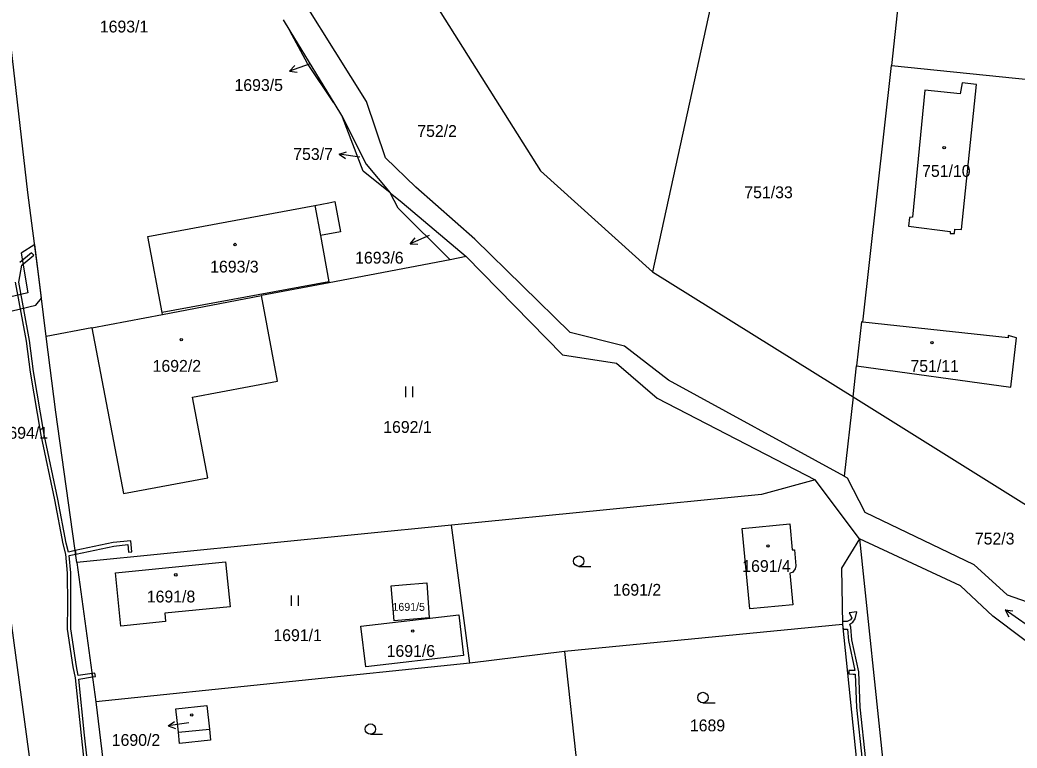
# Model space of a CAD drawing. Extents: x -756746 to -753363, y -1166406 to -1161727.
# Drawn here: x -755835.6 to -755692.5, y -1163571.5 to -1163467 of the extents above; entities that cross this region are included whole.
import ezdxf

# ---------------------------------------------------------------- set-up
doc = ezdxf.new("R2010")
doc.units = 0
for name, color, linetype in [('Hranice parcel', 7, 'Continuous'), ('Parcelní čísla', 7, 'Continuous'), ('Pop  PČ popisy', 7, 'Continuous'), ('Vnitřní kresba', 7, 'Continuous'), ('Věcná břemena k části', 7, 'Continuous'), ('Značky budov', 7, 'Continuous'), ('Značky kultur', 7, 'Continuous')]:
    doc.layers.add(name, color=color, linetype=linetype)

msp = doc.modelspace()

# ---------------------------------------------------------------- linework, layer by layer
at = {"layer": 'Hranice parcel'}
for p, q in [((-755806.27, -1163416.68), (-755760.9, -1163488.62)), ((-755735.82, -1163461.91), (-755744.8, -1163503.11)), ((-755709.56, -1163464.61), (-755710.54, -1163473.49)), ((-755797.81, -1163466.96), (-755796.84, -1163468.54)), ((-755796.84, -1163468.54), (-755790.54, -1163478.87)), ((-755714.64, -1163510.34), (-755710.54, -1163473.49)), ((-755790.54, -1163478.87), (-755789.29, -1163480.92)), ((-755760.9, -1163488.62), (-755744.8, -1163503.11)), ((-755773.87, -1163501.39), (-755791.22, -1163504.69)), ((-755771.57, -1163500.95), (-755773.87, -1163501.39)), ((-755744.8, -1163503.11), (-755716.05, -1163521.07)), ((-755791.22, -1163504.69), (-755800.92, -1163506.53)), ((-755815.15, -1163509.23), (-755800.92, -1163506.53)), ((-755825.26, -1163511.15), (-755815.15, -1163509.23)), ((-755825.26, -1163511.15), (-755831.81, -1163512.4)), ((-755716.05, -1163521.07), (-755715.55, -1163516.64)), ((-755716.05, -1163521.07), (-755717.33, -1163532.45)), ((-755716.05, -1163521.07), (-755666.68, -1163551.91)), ((-755715.14, -1163541.45), (-755721.49, -1163532.98)), ((-755773.68, -1163539.5), (-755827.41, -1163544.84)), ((-755771.03, -1163559.31), (-755773.68, -1163539.5)), ((-755715.14, -1163541.45), (-755706.8, -1163620.99)), ((-755827.41, -1163544.84), (-755824.68, -1163564.87)), ((-755717.54, -1163553.75), (-755757.45, -1163557.65)), ((-755717.54, -1163553.75), (-755715.56, -1163573.32)), ((-755757.45, -1163557.65), (-755771.03, -1163559.31)), ((-755757.45, -1163557.65), (-755755.29, -1163577.43)), ((-755771.03, -1163559.31), (-755824.68, -1163564.87)), ((-755824.68, -1163564.87), (-755822.3, -1163584.71))]:
    msp.add_line(p, q, dxfattribs=at)
for points in [[(-755831.81, -1163512.4), (-755832.93, -1163503.47), (-755834.43, -1163491.74), (-755838.13, -1163459.47), (-755833.29, -1163446.5), (-755827.37, -1163436.35), (-755821.15, -1163427.9)], [(-755785.87, -1163478.66), (-755799.12, -1163457.5), (-755810.95, -1163432.79)], [(-755790.54, -1163478.87), (-755794.32, -1163473.22), (-755796.84, -1163468.54)], [(-755710.54, -1163473.49), (-755659.03, -1163478.78), (-755665.28, -1163539.95), (-755666.17, -1163547.52), (-755666.68, -1163551.91)], [(-755702.12, -1163497.34), (-755702.11, -1163497.65), (-755701.5, -1163497.64), (-755701.42, -1163497.01), (-755700.47, -1163497.07), (-755698.32, -1163476.22), (-755700.39, -1163476.01), (-755700.68, -1163477.56), (-755705.77, -1163477.04), (-755707.53, -1163495.26), (-755707.94, -1163495.34), (-755708.08, -1163496.56), (-755702.12, -1163497.34)], [(-755770.32, -1163498.45), (-755778.76, -1163490.96), (-755783.12, -1163486.76), (-755785.87, -1163478.66)], [(-755789.29, -1163480.92), (-755785.92, -1163487.66), (-755782.45, -1163491.79)], [(-755782.45, -1163491.79), (-755786.32, -1163488.67), (-755789.29, -1163480.92)], [(-755782.45, -1163491.79), (-755780.73, -1163493.18), (-755771.57, -1163500.95)], [(-755773.87, -1163501.39), (-755781.31, -1163493.98), (-755782.45, -1163491.79)], [(-755815.15, -1163509.23), (-755815.2, -1163508.97), (-755817.21, -1163498.04), (-755793.27, -1163493.61), (-755791.26, -1163493.22), (-755790.38, -1163493.05), (-755789.6, -1163497.38), (-755792.48, -1163497.91), (-755791.25, -1163504.55), (-755791.22, -1163504.69)], [(-755748.82, -1163513.8), (-755756.62, -1163511.82), (-755770.32, -1163498.45)], [(-755771.57, -1163500.95), (-755757.74, -1163515.03), (-755749.97, -1163516.22)], [(-755843.23, -1163506.37), (-755832.48, -1163585.79), (-755828.16, -1163621.78), (-755825.47, -1163642.28), (-755821.41, -1163660.89), (-755803.31, -1163720.88), (-755791.86, -1163751.01)], [(-755825.26, -1163511.15), (-755820.72, -1163534.97), (-755808.63, -1163532.69), (-755810.83, -1163521.13), (-755798.61, -1163518.8), (-755800.92, -1163506.53)], [(-755714.64, -1163510.34), (-755714.84, -1163510.32), (-755715.55, -1163516.64)], [(-755715.55, -1163516.64), (-755693.39, -1163519.67), (-755692.61, -1163512.61), (-755693.78, -1163512.29), (-755693.79, -1163512.6), (-755714.64, -1163510.34)], [(-755827.41, -1163544.84), (-755830.44, -1163523.27), (-755831.81, -1163512.4)], [(-755717.33, -1163532.45), (-755742.55, -1163518.69), (-755748.82, -1163513.8)], [(-755749.97, -1163516.22), (-755744.17, -1163521.24), (-755721.49, -1163532.98)], [(-755721.49, -1163532.98), (-755729.16, -1163535.08), (-755773.68, -1163539.5)], [(-755717.33, -1163532.45), (-755716.89, -1163532.69), (-755714.38, -1163537.63), (-755698.73, -1163545.16), (-755693.95, -1163549.51), (-755685.46, -1163552.48), (-755673.94, -1163563.49), (-755668.33, -1163565.94)], [(-755724.26, -1163545.31), (-755724.33, -1163545.78), (-755724.75, -1163546.3), (-755725.1, -1163546.38), (-755724.67, -1163550.93), (-755730.84, -1163551.49), (-755731.97, -1163539.96), (-755725.12, -1163539.32), (-755724.76, -1163543.05), (-755724.46, -1163543.02), (-755724.26, -1163545.31)], [(-755715.14, -1163541.45), (-755717.7, -1163545.69), (-755717.54, -1163553.75)], [(-755675.46, -1163568.03), (-755695.97, -1163552.58), (-755700.65, -1163548.22), (-755715.14, -1163541.45)], [(-755814.81, -1163552.13), (-755814.69, -1163553.33), (-755821.13, -1163553.98), (-755821.88, -1163546.34), (-755806.07, -1163544.77), (-755805.43, -1163551.21), (-755814.81, -1163552.13)], [(-755781.89, -1163553.21), (-755782.33, -1163548.22), (-755780.69, -1163548.07), (-755777.2, -1163547.77), (-755776.89, -1163552.8), (-755780.24, -1163553.08), (-755781.89, -1163553.21)], [(-755786.65, -1163553.98), (-755772.62, -1163552.36), (-755771.95, -1163558.18), (-755785.97, -1163559.81), (-755786.65, -1163553.98)], [(-755812.85, -1163569.23), (-755813.21, -1163565.85), (-755808.77, -1163565.38), (-755808.4, -1163568.76), (-755808.23, -1163570.35), (-755812.68, -1163570.82), (-755812.85, -1163569.23)]]:
    msp.add_lwpolyline(points, dxfattribs=at)
at = {"layer": 'Pop  PČ popisy'}
for p, q in [((-755794.08, -1163473.31), (-755796.9, -1163474.34)), ((-755796.9, -1163474.34), (-755796.13, -1163473.52)), ((-755796.9, -1163474.34), (-755795.79, -1163474.46)), ((-755789.77, -1163486.23), (-755788.71, -1163485.88)), ((-755786.8, -1163486.65), (-755789.77, -1163486.23)), ((-755789.77, -1163486.23), (-755788.85, -1163486.87)), ((-755776.85, -1163497.89), (-755779.59, -1163499.11)), ((-755779.59, -1163499.11), (-755778.88, -1163498.25)), ((-755779.59, -1163499.11), (-755778.47, -1163499.16)), ((-755814.31, -1163568.31), (-755813.39, -1163567.67)), ((-755811.34, -1163567.89), (-755814.31, -1163568.31)), ((-755814.31, -1163568.31), (-755813.25, -1163568.66))]:
    msp.add_line(p, q, dxfattribs=at)
at = {"layer": 'Vnitřní kresba'}
for p, q in [((-755793.27, -1163493.61), (-755792.48, -1163497.91)), ((-755791.25, -1163504.55), (-755815.2, -1163508.97)), ((-755812.85, -1163569.23), (-755808.4, -1163568.76))]:
    msp.add_line(p, q, dxfattribs=at)
at = {"layer": 'Věcná břemena k části'}
for points in [[(-755843.13, -1163507.07), (-755842.79, -1163509.52), (-755841.07, -1163509.47), (-755836.69, -1163508.73), (-755833.31, -1163507.91), (-755832.5, -1163506.93), (-755833.47, -1163499.22), (-755835.39, -1163500.47), (-755834.43, -1163506.13), (-755837.09, -1163506.77), (-755841.27, -1163507.47), (-755842.33, -1163507.5)], [(-755820.02, -1163543.38), (-755819.52, -1163543.34), (-755819.68, -1163541.72), (-755822.21, -1163542), (-755827.65, -1163543.15), (-755827.58, -1163543.64), (-755822.13, -1163542.5), (-755820.12, -1163542.28)], [(-755825.24, -1163560.79), (-755825.17, -1163561.28), (-755824.75, -1163561.22), (-755824.83, -1163560.73)]]:
    msp.add_lwpolyline(points, close=True, dxfattribs=at)
for points in [[(-755825.09, -1163580.71), (-755826.32, -1163569.62), (-755827.14, -1163561.58), (-755825.17, -1163561.28), (-755825.24, -1163560.79), (-755827.21, -1163561.09), (-755827.49, -1163559.76), (-755828.3, -1163554.37), (-755828.28, -1163550.88), (-755828.29, -1163546.35), (-755828.52, -1163543.84), (-755827.58, -1163543.64), (-755827.65, -1163543.15), (-755828.61, -1163543.35), (-755828.94, -1163542.09), (-755830.14, -1163535.75), (-755832.1, -1163526.46), (-755833.63, -1163517.43), (-755834.21, -1163513), (-755835.76, -1163504.6), (-755835.29, -1163502.18), (-755833.61, -1163500.76), (-755833.93, -1163500.38), (-755835.6, -1163501.79)], [(-755836.26, -1163504.6), (-755834.71, -1163513.08), (-755834.13, -1163517.51), (-755832.6, -1163526.56), (-755830.64, -1163535.85), (-755829.42, -1163542.19), (-755829.04, -1163543.68)], [(-755829.04, -1163543.68), (-755828.79, -1163546.37), (-755828.78, -1163550.88), (-755828.8, -1163554.41), (-755827.99, -1163559.84), (-755827.66, -1163561.41), (-755826.82, -1163569.68), (-755825.59, -1163580.79)], [(-755714.23, -1163573.18), (-755715.03, -1163565.62), (-755715.23, -1163560.56), (-755716.22, -1163555.96), (-755716.37, -1163554.14), (-755716.51, -1163553.69), (-755716.09, -1163553.44), (-755715.72, -1163552.93), (-755715.51, -1163551.92), (-755716.59, -1163552.08), (-755716.24, -1163552.8), (-755716.43, -1163553.06), (-755716.88, -1163553.33), (-755717.55, -1163553.32), (-755717.54, -1163553.75), (-755717.47, -1163554.44), (-755716.85, -1163554.44), (-755716.72, -1163556.04), (-755715.79, -1163560.36), (-755716.04, -1163560.38), (-755716.64, -1163560.35), (-755716.66, -1163560.85), (-755716.04, -1163560.88), (-755715.72, -1163560.86), (-755715.53, -1163565.66), (-755714.73, -1163573.24)]]:
    msp.add_lwpolyline(points, dxfattribs=at)
at = {"layer": 'Značky budov'}
for centre in [(-755702.97, -1163485.31), (-755804.72, -1163499.21), (-755812.44, -1163512.87), (-755704.72, -1163513.31), (-755728.26, -1163542.48), (-755813.22, -1163546.62), (-755779.22, -1163554.7), (-755810.93, -1163566.73)]:
    msp.add_circle(centre, 0.175, dxfattribs=at)
at = {"layer": 'Značky kultur'}
for p, q in [((-755780.2, -1163521.1), (-755780.2, -1163519.6)), ((-755779.2, -1163521.1), (-755779.2, -1163519.6)), ((-755755.41, -1163545.41), (-755753.66, -1163545.41)), ((-755796.62, -1163551.07), (-755796.62, -1163549.57)), ((-755795.62, -1163551.07), (-755795.62, -1163549.57)), ((-755689.28, -1163555.1), (-755694.2, -1163551.66)), ((-755694.2, -1163551.66), (-755693.68, -1163552.63)), ((-755694.2, -1163551.66), (-755693.11, -1163551.81)), ((-755737.59, -1163564.99), (-755735.84, -1163564.99)), ((-755785.3, -1163569.51), (-755783.55, -1163569.51))]:
    msp.add_line(p, q, dxfattribs=at)
for centre in [(-755755.41, -1163544.66), (-755737.59, -1163564.24), (-755785.3, -1163568.76)]:
    msp.add_circle(centre, 0.75, dxfattribs=at)

# ---------------------------------------------------------------- texts
at = {"layer": 'Parcelní čísla'}
for s, height, p in [('1693/1', 1.7, (-755824.12, -1163468.77)), ('1693/5', 1.7, (-755804.8, -1163477.17)), ('752/2', 1.7, (-755778.57, -1163483.76)), ('753/7', 1.7, (-755796.37, -1163487.07)), ('751/10', 1.7, (-755706.14, -1163489.5)), ('751/33', 1.7, (-755731.65, -1163492.56)), ('1693/6', 1.7, (-755787.49, -1163501.95)), ('1693/3', 1.7, (-755808.29, -1163503.23)), ('1692/2', 1.7, (-755816.55, -1163517.48)), ('751/11', 1.7, (-755707.81, -1163517.5)), ('1692/1', 1.7, (-755783.46, -1163526.25)), ('1694/1', 1.7, (-755838.5, -1163527.09)), ('752/3', 1.7, (-755698.57, -1163542.27)), ('1691/4', 1.7, (-755731.94, -1163546.21)), ('1691/2', 1.7, (-755750.53, -1163549.62)), ('1691/8', 1.7, (-755817.38, -1163550.59)), ('1691/5', 1.139, (-755782.13, -1163551.79)), ('1691/1', 1.7, (-755799.22, -1163556.14)), ('1691/6', 1.7, (-755782.97, -1163558.4)), ('1689', 1.7, (-755739.46, -1163569.09)), ('1690/2', 1.7, (-755822.41, -1163571.18))]:
    msp.add_text(s, height=height, dxfattribs=at).set_placement(p)

doc.saveas('drawing.dxf')
